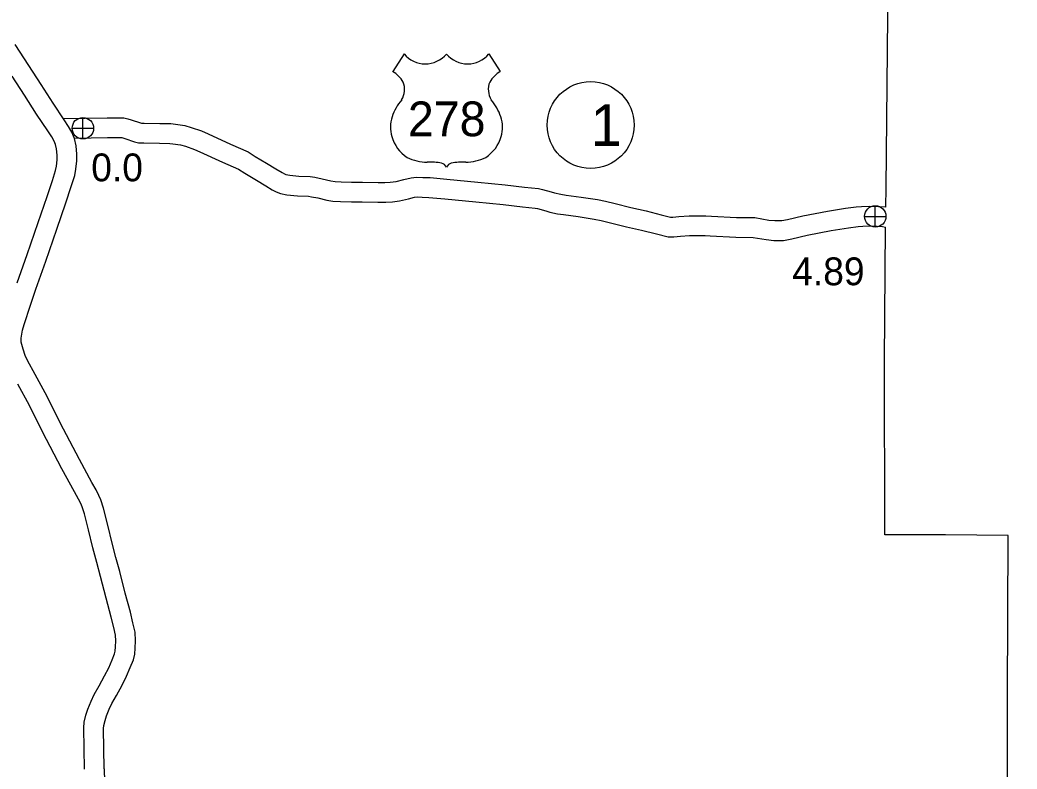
# Model space of a CAD drawing. Extents: x -939622 to -934245, y 1383184 to 1385301.
# Drawn here: x -936403.02 to -936357.6, y 1383964.72 to 1383998.84 of the extents above; entities that cross this region are included whole.
import ezdxf

# ---------------------------------------------------------------- set-up
doc = ezdxf.new("R2010")
doc.units = 0
for name, color, linetype in [('15', 7, 'Continuous'), ('2', 7, 'Continuous'), ('22', 7, 'Continuous'), ('25', 7, 'Continuous'), ('26', 7, 'Continuous'), ('27', 7, 'Continuous')]:
    doc.layers.add(name, color=color, linetype=linetype)

msp = doc.modelspace()

# ---------------------------------------------------------------- linework, layer by layer
at = {"layer": '15'}
for points in [[(-936399.18, 1383964.735), (-936399.215, 1383966.561), (-936399.202, 1383966.699), (-936399.143, 1383966.93), (-936399.077, 1383967.148), (-936398.955, 1383967.439), (-936398.831, 1383967.701), (-936398.627, 1383968.07), (-936398.367, 1383968.545), (-936398.16, 1383968.956), (-936397.995, 1383969.342), (-936397.849, 1383969.692), (-936397.785, 1383969.956), (-936397.77, 1383970.228), (-936397.75, 1383970.559), (-936397.771, 1383970.948), (-936397.871, 1383971.382), (-936397.991, 1383971.866), (-936398.22, 1383972.731), (-936398.475, 1383973.714), (-936398.648, 1383974.359), (-936398.821, 1383975.01), (-936399.019, 1383975.827), (-936399.216, 1383976.597), (-936399.342, 1383976.975), (-936399.425, 1383977.184), (-936399.553, 1383977.431), (-936399.738, 1383977.774), (-936400.312, 1383978.82), (-936401.185, 1383980.496), (-936401.784, 1383981.689), (-936402.323, 1383982.685), (-936402.678, 1383983.337), (-936402.787, 1383983.561), (-936402.869, 1383983.851), (-936402.959, 1383984.159), (-936402.957, 1383984.345), (-936402.899, 1383984.716), (-936402.821, 1383984.962), (-936402.546, 1383985.847), (-936402.295, 1383986.577), (-936401.843, 1383987.853), (-936401.334, 1383989.317), (-936400.927, 1383990.51), (-936400.683, 1383991.256), (-936400.524, 1383991.762), (-936400.467, 1383992.041), (-936400.422, 1383992.425), (-936400.428, 1383992.736), (-936400.462, 1383993.107), (-936400.532, 1383993.446), (-936400.653, 1383993.728), (-936400.803, 1383993.987), (-936400.999, 1383994.286), (-936401.513, 1383995.05), (-936402.051, 1383995.901), (-936402.614, 1383996.772), (-936403.232, 1383997.724)], [(-936403.145, 1383986.874), (-936402.692, 1383988.151), (-936402.185, 1383989.61), (-936401.78, 1383990.795), (-936401.54, 1383991.531), (-936401.396, 1383991.988), (-936401.356, 1383992.184), (-936401.323, 1383992.468), (-936401.327, 1383992.686), (-936401.353, 1383992.974), (-936401.395, 1383993.175), (-936401.458, 1383993.324), (-936401.569, 1383993.513), (-936401.749, 1383993.788), (-936402.267, 1383994.558), (-936402.81, 1383995.416), (-936403.37, 1383996.283)], [(-936401.031, 1383994.355), (-936399.043, 1383994.381), (-936398.291, 1383994.387), (-936398.102, 1383994.346), (-936397.956, 1383994.3), (-936397.529, 1383994.153), (-936397.49, 1383994.143), (-936397.362, 1383994.14), (-936396.648, 1383994.128), (-936396.145, 1383994.12), (-936395.941, 1383994.1), (-936395.507, 1383994.028), (-936395.217, 1383993.948), (-936394.746, 1383993.788), (-936394.452, 1383993.658), (-936393.43, 1383993.189), (-936392.63, 1383992.834), (-936392.307, 1383992.624), (-936391.784, 1383992.315), (-936391.361, 1383992.062), (-936391.078, 1383991.891), (-936390.975, 1383991.834), (-936390.905, 1383991.807), (-936390.73, 1383991.774), (-936390.315, 1383991.728), (-936389.795, 1383991.711), (-936389.583, 1383991.68), (-936389.252, 1383991.613), (-936388.857, 1383991.518), (-936388.662, 1383991.482), (-936388.392, 1383991.466), (-936387.912, 1383991.461), (-936387.423, 1383991.456), (-936386.699, 1383991.439), (-936386.394, 1383991.436), (-936386.151, 1383991.459), (-936385.886, 1383991.491), (-936385.528, 1383991.573), (-936385.204, 1383991.654), (-936384.964, 1383991.68), (-936384.664, 1383991.672), (-936384.339, 1383991.659), (-936383.58, 1383991.583), (-936382.16, 1383991.448), (-936380.923, 1383991.327), (-936380.037, 1383991.232), (-936379.404, 1383991.165), (-936379.22, 1383991.125), (-936378.824, 1383991.008), (-936378.67, 1383990.965), (-936378.38, 1383990.9), (-936378.141, 1383990.868), (-936377.459, 1383990.774), (-936376.708, 1383990.658), (-936376.351, 1383990.582), (-936375.906, 1383990.476), (-936375.194, 1383990.3), (-936374.491, 1383990.149), (-936373.805, 1383989.967), (-936373.381, 1383989.86), (-936373.288, 1383989.86), (-936373.013, 1383989.891), (-936372.539, 1383989.927), (-936372.268, 1383989.92), (-936371.771, 1383989.921), (-936371.523, 1383989.902), (-936370.386, 1383989.846), (-936369.544, 1383989.838), (-936368.904, 1383989.729), (-936368.63, 1383989.702), (-936368.315, 1383989.702), (-936368.053, 1383989.749), (-936367.361, 1383989.926), (-936366.23, 1383990.131), (-936365.412, 1383990.27), (-936364.928, 1383990.327), (-936364.693, 1383990.348), (-936364.341, 1383990.367), (-936363.918, 1383990.345), (-936363.6, 1383990.324), (-936363.579, 1383990.32)], [(-936400.518, 1383993.462), (-936399.033, 1383993.481), (-936398.384, 1383993.486), (-936398.333, 1383993.475), (-936398.238, 1383993.445), (-936397.795, 1383993.293), (-936397.623, 1383993.246), (-936397.38, 1383993.24), (-936396.663, 1383993.228), (-936396.196, 1383993.22), (-936396.058, 1383993.207), (-936395.7, 1383993.148), (-936395.481, 1383993.088), (-936395.074, 1383992.949), (-936394.821, 1383992.837), (-936393.8, 1383992.369), (-936393.06, 1383992.041), (-936392.781, 1383991.859), (-936392.244, 1383991.541), (-936391.825, 1383991.291), (-936391.53, 1383991.112), (-936391.356, 1383991.016), (-936391.15, 1383990.937), (-936390.863, 1383990.884), (-936390.379, 1383990.83), (-936389.875, 1383990.813), (-936389.738, 1383990.793), (-936389.446, 1383990.734), (-936389.043, 1383990.637), (-936388.77, 1383990.587), (-936388.423, 1383990.566), (-936387.921, 1383990.561), (-936387.439, 1383990.557), (-936386.714, 1383990.539), (-936386.355, 1383990.535), (-936386.053, 1383990.565), (-936385.732, 1383990.604), (-936385.319, 1383990.697), (-936385.045, 1383990.766), (-936384.926, 1383990.778), (-936384.693, 1383990.773), (-936384.401, 1383990.761), (-936383.668, 1383990.687), (-936382.247, 1383990.553), (-936381.015, 1383990.431), (-936380.132, 1383990.337), (-936379.549, 1383990.276), (-936379.445, 1383990.253), (-936379.072, 1383990.142), (-936378.89, 1383990.092), (-936378.538, 1383990.013), (-936378.261, 1383989.976), (-936377.589, 1383989.884), (-936376.871, 1383989.772), (-936376.549, 1383989.704), (-936376.118, 1383989.601), (-936375.396, 1383989.423), (-936374.701, 1383989.274), (-936374.031, 1383989.096), (-936373.489, 1383988.959), (-936373.234, 1383988.961), (-936372.929, 1383988.995), (-936372.517, 1383989.027), (-936372.279, 1383989.02), (-936371.806, 1383989.021), (-936371.581, 1383989.003), (-936370.412, 1383988.946), (-936369.625, 1383988.939), (-936369.023, 1383988.836), (-936368.674, 1383988.802), (-936368.235, 1383988.802), (-936367.862, 1383988.869), (-936367.169, 1383989.046), (-936366.075, 1383989.245), (-936365.285, 1383989.378), (-936364.835, 1383989.431), (-936364.628, 1383989.45), (-936364.34, 1383989.466), (-936363.971, 1383989.447), (-936363.726, 1383989.431), (-936363.599, 1383989.403), (-936363.588, 1383989.397)], [(-936400.08, 1383964.717), (-936400.116, 1383966.596), (-936400.091, 1383966.854), (-936400.011, 1383967.171), (-936399.925, 1383967.453), (-936399.777, 1383967.806), (-936399.632, 1383968.112), (-936399.416, 1383968.503), (-936399.164, 1383968.963), (-936398.977, 1383969.336), (-936398.824, 1383969.692), (-936398.707, 1383969.974), (-936398.679, 1383970.089), (-936398.668, 1383970.28), (-936398.651, 1383970.562), (-936398.666, 1383970.821), (-936398.746, 1383971.173), (-936398.863, 1383971.642), (-936399.091, 1383972.502), (-936399.345, 1383973.485), (-936399.518, 1383974.127), (-936399.693, 1383974.789), (-936399.892, 1383975.609), (-936400.08, 1383976.343), (-936400.187, 1383976.665), (-936400.245, 1383976.81), (-936400.349, 1383977.011), (-936400.529, 1383977.343), (-936401.105, 1383978.396), (-936401.986, 1383980.086), (-936402.582, 1383981.273), (-936403.114, 1383982.256)], [(-936399.18, 1383964.735), (-936399.157, 1383963.551)]]:
    msp.add_lwpolyline(points, dxfattribs=at)
at = {"layer": '2'}
for points in [[(-936363.579, 1383990.32), (-936363.57, 1383991.194), (-936363.483, 1383999.023), (-936363.447, 1384006.84), (-936363.392, 1384014.819), (-936363.287, 1384022.666), (-936361.176, 1384022.635)], [(-936360.861, 1383975.395), (-936363.629, 1383975.392), (-936363.647, 1383983.31), (-936363.588, 1383989.397)], [(-936358.033, 1383964.997), (-936358.035, 1383968.059), (-936358.004, 1383975.36), (-936360.861, 1383975.395)], [(-936357.602, 1383933.525), (-936357.717, 1383941.402), (-936357.813, 1383949.165), (-936357.968, 1383957.071), (-936358.033, 1383964.997)]]:
    msp.add_lwpolyline(points, dxfattribs=at)
at = {"layer": '22'}
for p, q in [((-936385.523, 1383997.294), (-936386.042, 1383996.491)), ((-936381.662, 1383997.294), (-936381.143, 1383996.491))]:
    msp.add_line(p, q, dxfattribs=at)
for centre, radius, start, end in [((-936384.556, 1383998.107), 1.264, 220.075, 319.6701), ((-936382.629, 1383998.107), 1.264, 220.3299, 319.925), ((-936386.721, 1383995.325), 1.349, 30.7809, 59.9883), ((-936380.464, 1383995.325), 1.349, 120.0117, 149.2191), ((-936386.424, 1383995.681), 0.925, 328.8105, 21.2108), ((-936380.761, 1383995.681), 0.925, 158.7892, 211.1895), ((-936384.005, 1383993.785), 2.157, 138.9565, 162.6913), ((-936383.18, 1383993.785), 2.157, 17.3087, 41.0435), ((-936384.718, 1383993.962), 1.426, 160.9576, 197.3819), ((-936382.467, 1383993.962), 1.426, 342.6181, 19.0424), ((-936384.486, 1383993.966), 1.65, 195.1074, 237.1312), ((-936382.699, 1383993.966), 1.65, 302.8688, 344.8926), ((-936384.455, 1383994.485), 2.118, 244.0771, 269.5779), ((-936384.406, 1383988.488), 3.88, 81.1942, 90.9539), ((-936383.921, 1383991.967), 0.372, 28.0342, 72.9864), ((-936383.264, 1383991.967), 0.372, 107.0136, 151.9658), ((-936382.779, 1383988.488), 3.88, 89.0461, 98.8058), ((-936382.73, 1383994.485), 2.118, 270.4221, 295.9229)]:
    msp.add_arc(centre, radius, start, end, dxfattribs=at)
at = {"layer": '26'}
for p, q in [((-936400.154, 1383993.424), (-936400.154, 1383994.399)), ((-936400.641, 1383993.912), (-936399.666, 1383993.912)), ((-936364.061, 1383989.404), (-936364.061, 1383990.379)), ((-936364.548, 1383989.892), (-936363.573, 1383989.892))]:
    msp.add_line(p, q, dxfattribs=at)
for centre in [(-936400.154, 1383993.912), (-936364.061, 1383989.892)]:
    msp.add_circle(centre, 0.487, dxfattribs=at)
at = {"layer": '27'}
msp.add_circle((-936377.024, 1383994.056), 1.98, dxfattribs=at)

# ---------------------------------------------------------------- texts
at = {"layer": '22'}
msp.add_text('278', height=1.584, dxfattribs=at).set_placement((-936385.348, 1383993.546))
at = {"layer": '25'}
for s, p in [('0.0', (-936399.773, 1383991.493)), ('4.89', (-936367.845, 1383986.758))]:
    msp.add_text(s, height=1.2672, dxfattribs=at).set_placement(p)
at = {"layer": '27'}
msp.add_text('1', height=1.901, dxfattribs=at).set_placement((-936377.024, 1383993.106))

doc.saveas('drawing.dxf')
